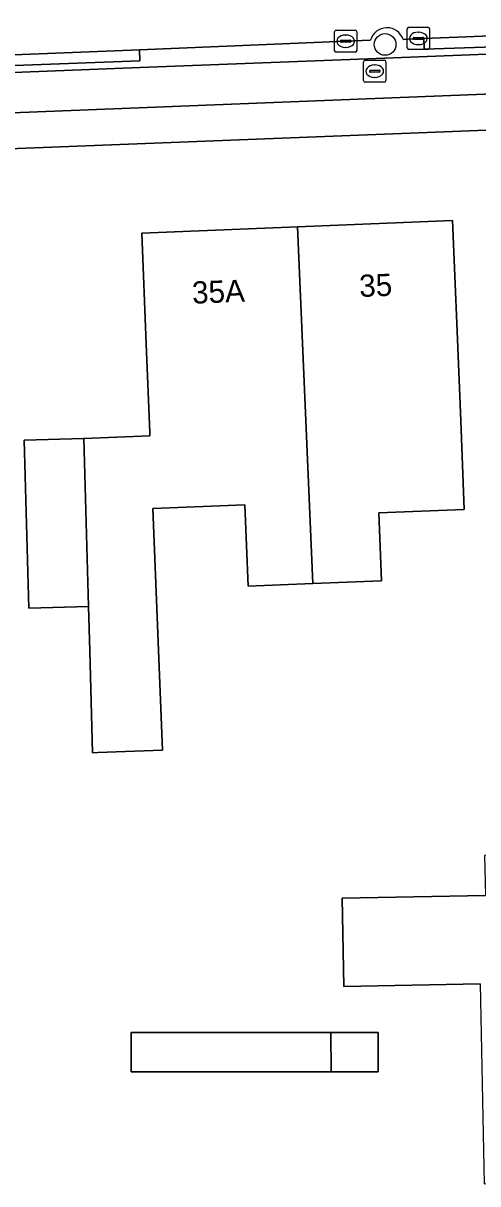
# Model space of a CAD drawing. Extents: x 157320 to 158835, y 386650 to 388491.
# Drawn here: x 158084.7 to 158105.2, y 387767.8 to 387820.2 of the extents above; entities that cross this region are included whole.
import ezdxf

# ---------------------------------------------------------------- set-up
doc = ezdxf.new("R2010")
doc.units = 0
for name, color, linetype in [('IMGEO_Berm_open', 7, 'Continuous'), ('IMGEO_Boom', 7, 'Continuous'), ('IMGEO_Brandkraan', 7, 'Continuous'), ('IMGEO_Erf', 7, 'Continuous'), ('IMGEO_Fietspad_open', 7, 'Continuous'), ('IMGEO_Kolk', 7, 'Continuous'), ('IMGEO_Pand', 7, 'Continuous'), ('IMGEO_Pand_nummerreeks', 7, 'Continuous'), ('IMGEO_Rijbaan_lokaal_open', 7, 'Continuous'), ('IMGEO_Voetpad_open', 7, 'Continuous')]:
    doc.layers.add(name, color=color, linetype=linetype)

msp = doc.modelspace()

# ---------------------------------------------------------------- linework, layer by layer
at = {"layer": 'IMGEO_Berm_open'}
for points in [[(158120.292, 387820.153), (158118.856, 387820.111), (158107.335, 387819.637), (158107.348, 387819.136), (158102.81, 387818.979), (158102.788, 387819.461), (158102.548, 387819.471), (158101.863, 387819.416)], [(158100.382, 387819.391), (158099.27, 387819.342), (158089.976, 387818.954), (158089.994, 387818.455), (158083.948, 387818.225), (158083.93, 387818.717), (158083.679, 387818.729), (158083.186, 387818.698)], [(158006.675, 387814.461), (158017.098, 387815.02), (158025.822, 387815.511), (158033.665, 387815.894), (158043.299, 387816.302), (158055.331, 387816.789), (158090.007, 387818.154), (158100.257, 387818.545), (158119.08, 387819.279)]]:
    msp.add_lwpolyline(points, dxfattribs=at)
for points in [[(158107.335, 387819.637), (158102.788, 387819.461), (158102.81, 387818.979), (158107.348, 387819.136)], [(158089.976, 387818.954), (158083.93, 387818.717), (158083.948, 387818.225), (158089.994, 387818.455)]]:
    msp.add_lwpolyline(points, close=True, dxfattribs=at)
msp.add_arc((158101.126, 387819.174), 0.775, 18.2111, 163.7231, dxfattribs=at)
at = {"layer": 'IMGEO_Boom'}
msp.add_circle((158101.047, 387819.194), 0.489, dxfattribs=at)
at = {"layer": 'IMGEO_Brandkraan'}
for p, q in [((158100.079, 387817.564), (158100.079, 387818.416)), ((158100.154, 387818.49), (158101.006, 387818.49)), ((158101.08, 387818.416), (158101.08, 387817.564)), ((158100.338, 387817.984), (158100.338, 387817.996)), ((158100.776, 387817.947), (158100.378, 387817.947)), ((158100.381, 387818.033), (158100.779, 387818.033)), ((158100.567, 387818.27), (158100.592, 387818.27)), ((158100.822, 387817.996), (158100.822, 387817.984)), ((158101.006, 387817.49), (158100.154, 387817.49)), ((158100.59, 387817.71), (158100.565, 387817.71))]:
    msp.add_line(p, q, dxfattribs=at)
for points in [[(158100.079, 387817.564), (158100.079, 387818.416)], [(158100.154, 387818.49), (158101.006, 387818.49)], [(158101.08, 387818.416), (158101.08, 387817.564)], [(158101.006, 387817.49), (158100.154, 387817.49)]]:
    msp.add_lwpolyline(points, dxfattribs=at)
for centre, radius, start, end in [((158100.156, 387818.414), 0.0765, 91.552, 178.448), ((158100.156, 387818.414), 0.0765, 91.552, 178.448), ((158101.004, 387818.414), 0.0765, 1.552, 88.448), ((158101.004, 387818.414), 0.0765, 1.552, 88.448), ((158100.378, 387817.993), 0.0403, 85.8775, 175.7526), ((158100.375, 387817.983), 0.0366, 178.938, 274.7102), ((158100.779, 387817.99), 0.043, 264.8664, 352.4533), ((158100.783, 387817.995), 0.0386, 1.7309, 96.639), ((158100.156, 387817.566), 0.0765, 181.552, 268.448), ((158100.156, 387817.566), 0.0765, 181.552, 268.448), ((158101.004, 387817.566), 0.0765, 271.552, 358.448), ((158101.004, 387817.566), 0.0765, 271.552, 358.448)]:
    msp.add_arc(centre, radius, start, end, dxfattribs=at)
for centre, major_axis, ratio, start_param, end_param in [((158100.566, 387817.99), (-0.387, 0.002), 0.722429, 4.712389, 7.853982), ((158100.591, 387817.99), (-0.39, 0.002), 0.717154, 1.570796, 4.712389)]:
    msp.add_ellipse(centre, major_axis=major_axis, ratio=ratio, start_param=start_param, end_param=end_param, dxfattribs=at)
at = {"layer": 'IMGEO_Erf'}
for points in [[(158115.415, 387815.727), (158103.704, 387815.261), (158085.627, 387814.555), (158065.444, 387813.761), (158052.508, 387813.285), (158045.053, 387812.966), (158032.91, 387812.431)], [(158105.332, 387776.836), (158099.193, 387776.711), (158099.112, 387780.696), (158105.568, 387780.827)]]:
    msp.add_lwpolyline(points, dxfattribs=at)
for points in [[(158091.019, 387787.38), (158088.101, 387787.262), (158087.858, 387787.253), (158087.732, 387791.847), (158087.677, 387793.846), (158084.983, 387793.772), (158084.775, 387801.353), (158087.469, 387801.427), (158090.448, 387801.547), (158090.442, 387801.696), (158090.281, 387805.698), (158090.08, 387810.693), (158097.094, 387810.975), (158104.09, 387811.257), (158104.291, 387806.262), (158104.454, 387802.219), (158104.615, 387798.226), (158100.76, 387798.07), (158100.883, 387795.016), (158097.787, 387794.892), (158094.878, 387794.775), (158094.731, 387798.438), (158090.58, 387798.271)], [(158089.604, 387772.868), (158089.604, 387774.649), (158098.596, 387774.649), (158100.728, 387774.649), (158100.728, 387772.868), (158098.618, 387772.868)]]:
    msp.add_lwpolyline(points, close=True, dxfattribs=at)
at = {"layer": 'IMGEO_Fietspad_open'}
for points in [[(158130.843, 387817.762), (158138.833, 387817.806), (158138.778, 387819.598), (158135.899, 387819.597), (158129.05, 387819.564), (158126.569, 387819.519), (158124.089, 387819.471), (158119.08, 387819.279), (158100.257, 387818.545), (158090.007, 387818.154), (158055.331, 387816.789), (158043.299, 387816.302), (158033.665, 387815.894), (158025.822, 387815.511), (158017.098, 387815.02), (158006.675, 387814.461)], [(158085.379, 387816.16), (158103.633, 387816.875), (158109.358, 387817.104), (158117.08, 387817.41)], [(158004.247, 387812.533), (158013.363, 387813.005), (158019.295, 387813.341), (158027.364, 387813.748), (158033.371, 387814.077), (158044.342, 387814.563), (158052.385, 387814.886), (158065.961, 387815.395), (158085.379, 387816.16)]]:
    msp.add_lwpolyline(points, dxfattribs=at)
at = {"layer": 'IMGEO_Kolk'}
for p, q in [((158102.047, 387819.043), (158102.047, 387819.895)), ((158102.122, 387819.969), (158102.974, 387819.969)), ((158103.048, 387819.895), (158103.048, 387819.043)), ((158098.77, 387818.915), (158098.77, 387819.767)), ((158098.845, 387819.841), (158099.697, 387819.841)), ((158099.072, 387819.384), (158099.47, 387819.384)), ((158099.258, 387819.621), (158099.283, 387819.621)), ((158099.771, 387819.767), (158099.771, 387818.915)), ((158102.306, 387819.463), (158102.306, 387819.475)), ((158102.744, 387819.426), (158102.346, 387819.426)), ((158102.349, 387819.512), (158102.747, 387819.512)), ((158102.535, 387819.749), (158102.56, 387819.749)), ((158102.79, 387819.475), (158102.79, 387819.463)), ((158099.029, 387819.335), (158099.029, 387819.347)), ((158099.467, 387819.298), (158099.069, 387819.298)), ((158099.281, 387819.061), (158099.256, 387819.061)), ((158099.513, 387819.347), (158099.513, 387819.335)), ((158102.974, 387818.969), (158102.122, 387818.969)), ((158102.558, 387819.189), (158102.533, 387819.189)), ((158099.697, 387818.841), (158098.845, 387818.841))]:
    msp.add_line(p, q, dxfattribs=at)
for points in [[(158102.047, 387819.043), (158102.047, 387819.895)], [(158102.122, 387819.969), (158102.974, 387819.969)], [(158103.048, 387819.895), (158103.048, 387819.043)], [(158098.77, 387818.915), (158098.77, 387819.767)], [(158098.845, 387819.841), (158099.697, 387819.841)], [(158099.771, 387819.767), (158099.771, 387818.915)], [(158102.974, 387818.969), (158102.122, 387818.969)], [(158099.697, 387818.841), (158098.845, 387818.841)]]:
    msp.add_lwpolyline(points, dxfattribs=at)
for centre, radius, start, end in [((158102.124, 387819.893), 0.0765, 91.552, 178.448), ((158102.124, 387819.893), 0.0765, 91.552, 178.448), ((158102.972, 387819.893), 0.0765, 1.552, 88.448), ((158102.972, 387819.893), 0.0765, 1.552, 88.448), ((158098.847, 387819.765), 0.0765, 91.552, 178.448), ((158098.847, 387819.765), 0.0765, 91.552, 178.448), ((158099.069, 387819.344), 0.0403, 85.8775, 175.7526), ((158099.474, 387819.346), 0.0386, 1.7309, 96.639), ((158099.695, 387819.765), 0.0765, 1.552, 88.448), ((158099.695, 387819.765), 0.0765, 1.552, 88.448), ((158102.346, 387819.472), 0.0403, 85.8775, 175.7526), ((158102.343, 387819.462), 0.0366, 178.938, 274.7102), ((158102.747, 387819.469), 0.043, 264.8664, 352.4533), ((158102.751, 387819.474), 0.0386, 1.7309, 96.639), ((158098.847, 387818.917), 0.0765, 181.552, 268.448), ((158098.847, 387818.917), 0.0765, 181.552, 268.448), ((158099.066, 387819.334), 0.0366, 178.938, 274.7102), ((158099.47, 387819.341), 0.043, 264.8664, 352.4533), ((158099.695, 387818.917), 0.0765, 271.552, 358.448), ((158099.695, 387818.917), 0.0765, 271.552, 358.448), ((158102.124, 387819.045), 0.0765, 181.552, 268.448), ((158102.124, 387819.045), 0.0765, 181.552, 268.448), ((158102.972, 387819.045), 0.0765, 271.552, 358.448), ((158102.972, 387819.045), 0.0765, 271.552, 358.448)]:
    msp.add_arc(centre, radius, start, end, dxfattribs=at)
for centre, major_axis, ratio, start_param, end_param in [((158099.257, 387819.341), (-0.387, 0.002), 0.722429, 4.712389, 7.853982), ((158099.282, 387819.341), (-0.39, 0.002), 0.717154, 1.570796, 4.712389), ((158102.534, 387819.469), (-0.387, 0.002), 0.722429, 4.712389, 7.853982), ((158102.559, 387819.469), (-0.39, 0.002), 0.717154, 1.570796, 4.712389)]:
    msp.add_ellipse(centre, major_axis=major_axis, ratio=ratio, start_param=start_param, end_param=end_param, dxfattribs=at)
at = {"layer": 'IMGEO_Pand'}
for points in [[(158104.291, 387806.262), (158104.09, 387811.257), (158097.094, 387810.975), (158097.787, 387794.892), (158100.883, 387795.016), (158100.76, 387798.07), (158104.615, 387798.226), (158104.454, 387802.219)], [(158097.094, 387810.975), (158090.08, 387810.693), (158090.281, 387805.698), (158090.442, 387801.696), (158090.448, 387801.547), (158087.469, 387801.427), (158087.677, 387793.846), (158087.732, 387791.847), (158087.858, 387787.253), (158088.101, 387787.262), (158091.019, 387787.38), (158090.58, 387798.271), (158094.731, 387798.438), (158094.878, 387794.775), (158097.787, 387794.892)], [(158084.775, 387801.353), (158084.983, 387793.772), (158087.677, 387793.846), (158087.469, 387801.427)], [(158108.066, 387782.68), (158105.532, 387782.629), (158105.568, 387780.827), (158099.112, 387780.696), (158099.193, 387776.711), (158105.332, 387776.836), (158105.515, 387767.821), (158107.547, 387767.862), (158108.366, 387767.879)], [(158098.618, 387772.868), (158098.596, 387774.649), (158089.604, 387774.649), (158089.604, 387772.868)], [(158098.618, 387772.868), (158100.728, 387772.868), (158100.728, 387774.649), (158098.596, 387774.649)]]:
    msp.add_lwpolyline(points, close=True, dxfattribs=at)
at = {"layer": 'IMGEO_Rijbaan_lokaal_open'}
for points in [[(158101.863, 387819.416), (158102.548, 387819.471), (158102.788, 387819.461), (158107.335, 387819.637), (158118.856, 387820.111), (158120.292, 387820.153)], [(158083.186, 387818.698), (158083.679, 387818.729), (158083.93, 387818.717), (158089.976, 387818.954), (158099.27, 387819.342), (158100.382, 387819.391)]]:
    msp.add_lwpolyline(points, dxfattribs=at)
msp.add_arc((158101.126, 387819.174), 0.775, 18.2111, 163.7231, dxfattribs=at)
at = {"layer": 'IMGEO_Voetpad_open'}
for points in [[(158117.08, 387817.41), (158109.358, 387817.104), (158103.633, 387816.875), (158085.379, 387816.16), (158065.961, 387815.395), (158052.385, 387814.886), (158044.342, 387814.563), (158033.371, 387814.077), (158027.364, 387813.748), (158019.295, 387813.341), (158013.363, 387813.005), (158004.247, 387812.533)], [(158085.627, 387814.555), (158103.704, 387815.261), (158115.415, 387815.727)], [(158001.539, 387810.766), (158004.135, 387810.907), (158014.013, 387811.437), (158019.006, 387811.707), (158027.544, 387812.18), (158032.91, 387812.431), (158045.053, 387812.966), (158052.508, 387813.285), (158065.444, 387813.761), (158085.627, 387814.555)]]:
    msp.add_lwpolyline(points, dxfattribs=at)

# ---------------------------------------------------------------- texts
at = {"layer": 'IMGEO_Pand_nummerreeks'}
for s, p in [('35A', (158092.364, 387807.503)), ('35', (158099.899, 387807.806))]:
    msp.add_text(s, height=1, rotation=2.3033, dxfattribs=at).set_placement(p)

doc.saveas('drawing.dxf')
